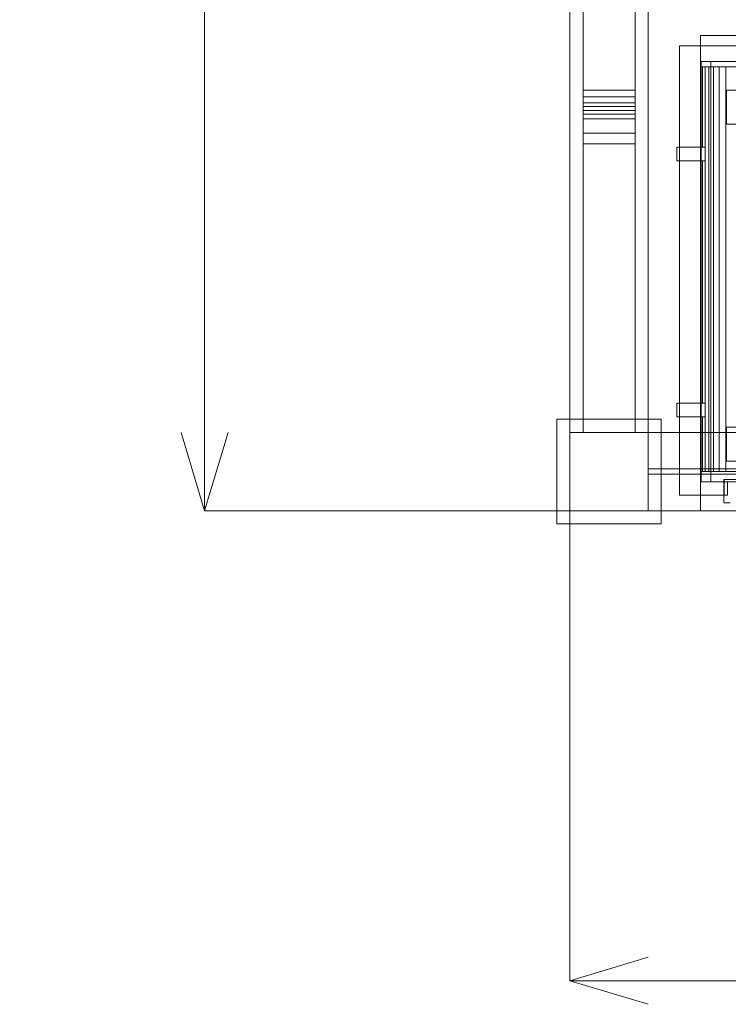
# Model space of a CAD drawing. Header units: millimetres. Extents: x -1970 to 61924, y -58230 to 6847.
# Tile 507 of 656: x 22696 to 24054, y -20425 to -18540. Entities that reach past the tile are written whole.
import ezdxf

# ---------------------------------------------------------------- set-up
doc = ezdxf.new("R2010")
doc.units = ezdxf.units.MM
doc.layers.add('COTAS_O', color=1, linetype='Continuous', lineweight=0)
doc.layers.add('superior_briquetadora', color=7, linetype='Continuous', lineweight=0)
doc.dimstyles.new('R19_100', dxfattribs={"dimtxt": 250, "dimasz": 150, "dimexe": 150, "dimexo": 80, "dimgap": 100, "dimtad": 1, "dimtih": 1, "dimtoh": 1, "dimdsep": 46, "dimcen": 0.09, "dimadec": 0, "dimazin": 0, "dimtfac": 1, "dimtdec": 4, "dimtofl": 0, "dimtmove": 0, "dimatfit": 3, "dimfxl": 1, "dimtolj": 1, "dimtzin": 0, "dimarcsym": 0})

# ---------------------------------------------------------------- blocks, each defined once
blk = doc.blocks.new('DIM_R26_37')
at = {"layer": 'COTAS_O'}
for p, q in [((23750.1, -19480), (23750.1, -20380)), ((25950.1, -19480), (25950.1, -20380)), ((23750.1, -20380), (23900.1, -20335)), ((25950.1, -20380), (25800.1, -20335)), ((23750.1, -20380), (25950.1, -20380)), ((23750.1, -20380), (23900.1, -20425)), ((25950.1, -20380), (25800.1, -20425))]:
    blk.add_line(p, q, dxfattribs=at)
blk.add_text('2200 O', height=250, dxfattribs=at).set_placement((24850.1, -20280))
blk = doc.blocks.new('DIM_R26_38')
at = {"layer": 'COTAS_O'}
for p, q in [((23050.1, -17510), (23005.1, -17660)), ((23750.1, -17510), (23050.1, -17510)), ((23050.1, -19480), (23050.1, -17510)), ((23050.1, -17510), (23095.1, -17660)), ((23050.1, -19480), (23005.1, -19330)), ((23050.1, -19480), (23095.1, -19330)), ((23750.1, -19480), (23050.1, -19480))]:
    blk.add_line(p, q, dxfattribs=at)
blk.add_text('1970 O', height=250, rotation=90, dxfattribs=at).set_placement((22950.1, -18495))

msp = doc.modelspace()

# ---------------------------------------------------------------- linework, layer by layer
at = {"layer": 'superior_briquetadora'}
for p, q in [((23750.067, -19330), (23750.067, -17660)), ((23775.067, -18720.639), (23775.067, -17660)), ((23775.067, -18674.804), (23775.067, -17660)), ((23875.067, -18720.639), (23875.067, -17660)), ((23875.067, -18674.804), (23875.067, -17660)), ((23900.067, -19330), (23900.067, -17660)), ((23750.067, -19480), (23750.067, -18460)), ((23900.067, -19330), (23900.067, -18460)), ((23750.067, -19480), (23750.067, -18500)), ((23900.067, -19330), (23900.067, -18500)), ((24000.067, -18570), (24000.067, -19480)), ((24980.067, -18570), (24000.067, -18570)), ((24278.603, -18590), (23960.067, -18590)), ((23960.067, -18590), (23960.067, -18784)), ((23960.067, -19450), (23960.067, -18590)), ((24289.677, -18590), (23960.067, -18590)), ((24289.677, -18620), (24001.28, -18620)), ((24001.28, -18620), (24001.28, -19425)), ((24020.067, -18620), (24001.28, -18620)), ((24020.067, -18620), (24020.067, -19425)), ((24160.067, -18620), (24020.067, -18620)), ((24070.067, -18630), (24000.067, -18630)), ((24000.067, -18630), (24001.074, -18630)), ((24000.067, -18630), (24000.067, -18784)), ((24001.074, -18630), (24004.088, -18630)), ((24001.074, -18630), (24001.074, -18784)), ((24004.088, -18630), (24009.098, -18630)), ((24004.088, -18630), (24004.088, -18784)), ((24009.098, -18630), (24016.082, -18630)), ((24009.098, -18630), (24009.098, -18784)), ((24016.082, -18630), (24025.01, -18630)), ((24016.082, -18630), (24016.082, -19405)), ((24025.01, -18630), (24035.844, -18630)), ((24025.01, -18630), (24025.01, -19405)), ((24035.844, -18630), (24048.537, -18630)), ((24035.844, -18630), (24035.844, -19405)), ((24048.537, -18630), (24063.036, -18630)), ((24048.537, -18630), (24048.537, -19405)), ((23775.067, -18714.105), (23775.067, -18674.804)), ((23775.067, -18674.804), (23875.067, -18674.804)), ((23875.067, -18714.105), (23875.067, -18674.804)), ((24050.067, -18740), (24050.067, -18675)), ((24160.067, -18675), (24050.067, -18675)), ((24122.489, -18675), (24050.067, -18675)), ((23775.067, -18687.386), (23775.067, -18698.89)), ((23775.067, -18706.157), (23775.067, -18687.386)), ((23775.067, -18687.386), (23875.067, -18687.386)), ((23775.067, -18706.157), (23775.067, -18698.89)), ((23775.067, -18698.89), (23875.067, -18698.89)), ((23875.067, -18687.386), (23875.067, -18698.89)), ((23875.067, -18706.157), (23875.067, -18687.386)), ((23875.067, -18706.157), (23875.067, -18698.89)), ((23775.067, -18706.157), (23875.067, -18706.157)), ((23775.067, -18730), (23775.067, -18714.105)), ((23775.067, -18714.105), (23875.067, -18714.105)), ((23875.067, -18730), (23875.067, -18714.105)), ((23775.067, -19330), (23775.067, -18720.639)), ((23775.067, -18720.639), (23875.067, -18720.639)), ((23775.067, -18756.963), (23775.067, -18730)), ((23775.067, -18730), (23875.067, -18730)), ((23875.067, -19330), (23875.067, -18720.639)), ((23875.067, -18756.963), (23875.067, -18730)), ((24160.067, -18740), (24050.067, -18740)), ((24122.489, -18740), (24050.067, -18740)), ((23775.067, -18777.418), (23775.067, -18756.963)), ((23775.067, -18756.963), (23875.067, -18756.963)), ((23875.067, -18777.418), (23875.067, -18756.963)), ((23775.067, -19330), (23775.067, -18777.418)), ((23775.067, -18777.418), (23875.067, -18777.418)), ((23875.067, -19330), (23875.067, -18777.418)), ((24009.102, -18784), (23955.067, -18784)), ((23955.067, -18784), (23955.067, -18810)), ((23960.067, -18784), (23955.067, -18784)), ((24000.067, -18784), (23960.067, -18784)), ((23960.067, -18810), (23960.067, -18784)), ((24001.074, -18784), (24000.067, -18784)), ((24004.088, -18784), (24001.074, -18784)), ((24009.098, -18784), (24004.088, -18784)), ((24009.102, -18810), (24009.102, -18784)), ((24009.102, -18810), (23955.067, -18810)), ((23960.067, -18810), (23955.067, -18810)), ((23960.067, -18810), (24000.067, -18810)), ((23960.067, -18810), (23960.067, -19274)), ((24000.067, -18810), (24000.067, -19274)), ((24000.067, -18810), (24001.074, -18810)), ((24001.074, -18810), (24001.074, -19274)), ((24001.074, -18810), (24004.088, -18810)), ((24004.088, -18810), (24004.088, -19274)), ((24004.088, -18810), (24009.098, -18810)), ((24009.098, -18810), (24009.098, -19274)), ((24009.102, -19274), (23955.067, -19274)), ((23955.067, -19274), (23955.067, -19300)), ((23960.067, -19274), (23955.067, -19274)), ((24000.067, -19274), (23960.067, -19274)), ((23960.067, -19300), (23960.067, -19274)), ((24001.074, -19274), (24000.067, -19274)), ((24004.088, -19274), (24001.074, -19274)), ((24009.098, -19274), (24004.088, -19274)), ((24009.102, -19300), (24009.102, -19274)), ((24009.102, -19300), (23955.067, -19300)), ((23960.067, -19300), (23955.067, -19300)), ((23960.067, -19300), (24000.067, -19300)), ((23960.067, -19300), (23960.067, -19450)), ((24000.067, -19300), (24000.067, -19405)), ((24000.067, -19300), (24001.074, -19300)), ((24001.074, -19300), (24001.074, -19405)), ((24001.074, -19300), (24004.088, -19300)), ((24004.088, -19300), (24004.088, -19405)), ((24004.088, -19300), (24009.098, -19300)), ((24009.098, -19300), (24009.098, -19405)), ((23725.067, -19505), (23725.067, -19305)), ((23725.067, -19305), (23925.067, -19305)), ((23925.067, -19505), (23925.067, -19305)), ((24050.067, -19385), (24050.067, -19320)), ((24160.067, -19320), (24050.067, -19320)), ((24122.489, -19320), (24050.067, -19320)), ((23750.067, -19480), (23750.067, -19330)), ((23750.067, -19330), (23900.067, -19330)), ((23775.067, -19330), (23875.067, -19330)), ((23900.067, -19480), (23900.067, -19330)), ((23900.067, -19330), (25800.067, -19330)), ((24160.067, -19385), (24050.067, -19385)), ((24122.489, -19385), (24050.067, -19385)), ((23900.067, -19410), (23900.067, -19400)), ((23900.067, -19400), (25800.067, -19400)), ((23900.067, -19410), (25800.067, -19410)), ((24940.067, -19405), (24000.067, -19405)), ((24000.067, -19405), (24001.074, -19405)), ((24001.074, -19405), (24004.088, -19405)), ((24004.088, -19405), (24009.098, -19405)), ((24009.098, -19405), (24016.082, -19405)), ((24016.082, -19405), (24025.01, -19405)), ((24025.01, -19405), (24035.844, -19405)), ((24035.844, -19405), (24048.537, -19405)), ((24048.537, -19405), (24063.036, -19405)), ((24052.227, -19425), (24001.28, -19425)), ((24020.067, -19425), (24001.28, -19425)), ((24110.067, -19425), (24020.067, -19425)), ((24045.067, -19420), (24046.418, -19420)), ((24045.067, -19420), (24045.067, -19465)), ((24045.096, -19420), (24045.075, -19420)), ((24045.131, -19420), (24045.096, -19420)), ((24045.18, -19420), (24045.131, -19420)), ((24045.244, -19420), (24045.18, -19420)), ((24045.321, -19420), (24045.244, -19420)), ((24045.413, -19420), (24045.321, -19420)), ((24045.413, -19420), (24045.413, -19450)), ((24045.413, -19420), (24070.067, -19420)), ((24046.418, -19420), (24050.444, -19420)), ((24050.444, -19420), (24057.072, -19420)), ((24052.227, -19450), (24052.227, -19425)), ((24057.165, -19425), (24052.227, -19425)), ((24045.413, -19450), (23960.067, -19450)), ((24052.227, -19450), (23960.067, -19450)), ((24045.413, -19450), (24045.855, -19450)), ((24045.855, -19450), (24046.475, -19450)), ((24046.475, -19450), (24047.274, -19450)), ((24047.274, -19450), (24048.25, -19450)), ((24048.25, -19450), (24049.402, -19450)), ((24049.402, -19450), (24050.728, -19450)), ((24050.728, -19450), (24052.227, -19450)), ((24045.067, -19465), (24046.418, -19465)), ((24046.418, -19465), (24050.444, -19465)), ((24050.444, -19465), (24057.072, -19465)), ((23750.067, -19480), (23900.067, -19480)), ((23750.067, -19480), (25950.067, -19480)), ((23900.067, -19480), (25800.067, -19480)), ((24980.067, -19480), (24000.067, -19480)), ((23725.067, -19505), (23925.067, -19505))]:
    msp.add_line(p, q, dxfattribs=at)

# ---------------------------------------------------------------- dimensions: what is measured, and where the dimension line sits
at = {"layer": 'COTAS_O'}
for p2, distance, picture, middle in [((23750.067, -17510), 700, 'DIM_R26_38', (23050.067, -18495)), ((25950.067, -19480), -900, 'DIM_R26_37', (24850.067, -20380))]:
    dim = msp.add_aligned_dim(p1=(23750.067, -19480), p2=p2, distance=distance, text='<> O', dimstyle='R19_100', dxfattribs=at)
    dim.commit()
    dim.dimension.update_dxf_attribs({"geometry": picture, "text_midpoint": middle})

doc.saveas('drawing.dxf')
